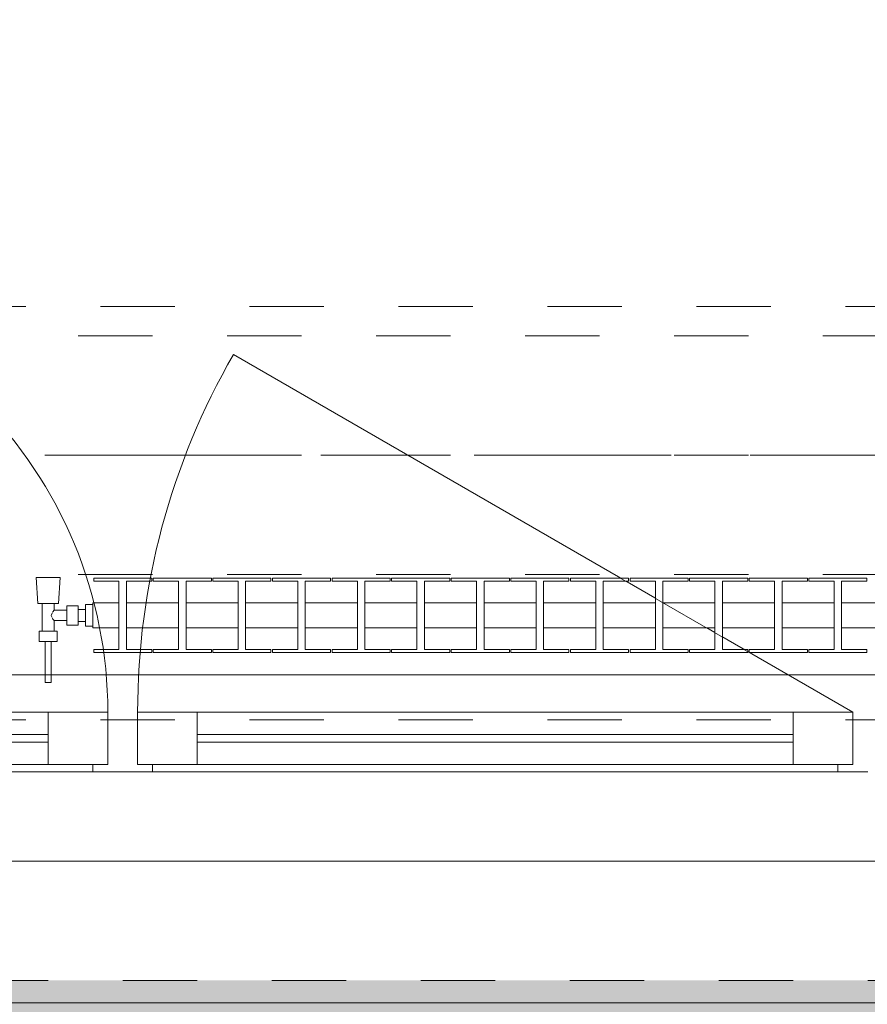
# Model space of a CAD drawing. Header units: metres. Extents: x -3.6 to 90.7, y -11.1 to 18.
# Tile 418 of 656: x 48.5 to 49.6, y -0.2 to 1.1. Entities that reach past the tile are written whole.
import ezdxf

# ---------------------------------------------------------------- set-up
doc = ezdxf.new("R2010")
doc.units = ezdxf.units.M
doc.header["$MEASUREMENT"] = 0
for name, pattern in [('Achse', [0.2, 0.1, -0.05, 0, -0.05]), ('Strichlinie doppelt', [0.546806, 0.264583, -0.105833, 0.070556, -0.105833]), ('Strichlinie eng', [0.115, 0.075, -0.04]), ('Untersicht', [0.1, 0.075, -0.025]), ('Wipeout_Contour', [1, 0, -1])]:
    doc.linetypes.add(name, pattern=pattern)
for name, color, linetype in [('152 - Bemaßung_ Beschriftung.Ausbau', 7, 'Continuous'), ('302 - Elemente.Schraffur', 7, 'Continuous'), ('451 - Universal.Achsen Raster', 7, 'Continuous'), ('603 - Struktur.Bodenplatte_ Decke Roh', 7, 'Continuous'), ('604 - Struktur.Wand Aussen', 7, 'Continuous'), ('608 - Struktur.Träger', 7, 'Continuous'), ('650 - Abdeckung.Fußboden Aufbau', 7, 'Continuous'), ('653 - Abdeckung.TB Verkofferung', 7, 'Continuous'), ('801 - HKLSE.Heizung_ Klima_ Lüftung', 7, 'Continuous')]:
    doc.layers.add(name, color=color, linetype=linetype)
doc.styles.add('ERSTELLTER_STIL_2', font='txt')
doc.dimstyles.new('ERSTELLTER_STIL__1', dxfattribs={"dimtxt": 0.1, "dimasz": 0.0532, "dimexe": 0.18, "dimexo": 0.0625, "dimgap": 0, "dimtad": 1, "dimzin": 0, "dimdsep": 46, "dimtxsty": 'ERSTELLTER_STIL_2', "dimblk": 'ARROWHEAD_2', "dimblk1": 'ARROWHEAD_2', "dimblk2": 'ARROWHEAD_2', "dimcen": 0.09, "dimse1": 1, "dimse2": 1, "dimclrd": 7, "dimclre": 7, "dimclrt": 7, "dimazin": 0, "dimtfac": 1, "dimtdec": 4, "dimtmove": 0, "dimatfit": 3, "dimfxl": 1, "dimtolj": 1, "dimtzin": 0, "dimarcsym": 0})
doc.dimstyles.new('ERSTELLTER_STIL__2', dxfattribs={"dimtxt": 0.1, "dimasz": 0.0532, "dimexe": 0.18, "dimexo": 0.0625, "dimgap": 0, "dimtad": 1, "dimzin": 0, "dimdsep": 46, "dimtxsty": 'ERSTELLTER_STIL_2', "dimblk": 'ARROWHEAD_2', "dimblk1": 'ARROWHEAD_2', "dimblk2": 'ARROWHEAD_2', "dimcen": 0.09, "dimse1": 1, "dimse2": 1, "dimclrd": 7, "dimclre": 7, "dimclrt": 7, "dimazin": 0, "dimtfac": 1, "dimtdec": 4, "dimtmove": 2, "dimatfit": 3, "dimfxl": 1, "dimtolj": 1, "dimtzin": 0, "dimarcsym": 0})
doc.dimstyles.new('ERSTELLTER_STIL__3', dxfattribs={"dimtxt": 0.1, "dimasz": 0.0532, "dimexe": 0.18, "dimexo": 0.0625, "dimgap": 0, "dimtad": 1, "dimtih": 1, "dimtoh": 1, "dimzin": 0, "dimdsep": 46, "dimtxsty": 'ERSTELLTER_STIL_2', "dimblk": 'ARROWHEAD_2', "dimblk1": 'ARROWHEAD_2', "dimblk2": 'ARROWHEAD_2', "dimcen": 0.09, "dimse1": 1, "dimse2": 1, "dimclrd": 7, "dimclre": 7, "dimclrt": 7, "dimazin": 0, "dimtfac": 1, "dimtdec": 4, "dimtmove": 0, "dimatfit": 3, "dimfxl": 1, "dimtolj": 1, "dimtzin": 0, "dimarcsym": 0})

# ---------------------------------------------------------------- blocks, each defined once
blk = doc.blocks.new('*D352')
at = {"layer": '152 - Bemaßung_ Beschriftung.Ausbau', "color": 7, "linetype": 'Continuous', "lineweight": 5}
for p, q in [((-1.71, 0.0252), (-1.64, -0.0152)), ((-1.675, -0.145), (-1.675, 0.005)), ((-1.71, -0.1248), (-1.64, -0.1652)), ((-1.6225, -0.145), (-1.7275, -0.145)), ((-1.675, -0.1792), (-1.675, -0.145))]:
    blk.add_line(p, q, dxfattribs=at)
at = {"layer": '152 - Bemaßung_ Beschriftung.Ausbau', "color": 7, "lineweight": 5, "insert": (-1.6866, -0.1459), "char_height": 0.1, "attachment_point": 7, "rotation": 90, "style": 'ERSTELLTER_STIL_2'}
blk.add_mtext('\\A1;{\\pql;\\fArial|b0|i0|c0|p38;15}', dxfattribs=at)
blk = doc.blocks.new('ARROWHEAD_2')
at = {"color": 0, "linetype": 'Continuous', "lineweight": 0}
for p, q in [((-0.378, -0.655), (0.378, 0.655)), ((0, 0), (-1, 0))]:
    blk.add_line(p, q, dxfattribs=at)
blk = doc.blocks.new('*D353')
at = {"layer": '152 - Bemaßung_ Beschriftung.Ausbau', "color": 7, "linetype": 'Continuous', "lineweight": 5}
for p, q in [((-1.71, 0.0252), (-1.64, -0.0152)), ((-1.675, -0.145), (-1.675, 0.005))]:
    blk.add_line(p, q, dxfattribs=at)
blk = doc.blocks.new('*D362')
at = {"layer": '152 - Bemaßung_ Beschriftung.Ausbau', "color": 7, "linetype": 'Continuous', "lineweight": 5}
for p, q in [((-2.21, 0.0252), (-2.14, -0.0152)), ((-2.175, -0.145), (-2.175, 0.005)), ((-2.21, -0.1248), (-2.14, -0.1652)), ((-2.1225, -0.145), (-2.2275, -0.145)), ((-2.175, -0.1792), (-2.175, -0.145))]:
    blk.add_line(p, q, dxfattribs=at)
at = {"layer": '152 - Bemaßung_ Beschriftung.Ausbau', "color": 7, "lineweight": 5, "insert": (-2.1845, -0.1451), "char_height": 0.1, "attachment_point": 7, "rotation": 90, "style": 'ERSTELLTER_STIL_2'}
blk.add_mtext('\\A1;{\\pql;\\fArial|b0|i0|c0|p38;15}', dxfattribs=at)
blk = doc.blocks.new('*D363')
at = {"layer": '152 - Bemaßung_ Beschriftung.Ausbau', "color": 7, "linetype": 'Continuous', "lineweight": 5}
for p, q in [((-2.21, 0.2702), (-2.14, 0.2298)), ((-2.14, 0.2248), (-2.21, 0.2652)), ((-2.1225, 0.245), (-2.2275, 0.245)), ((-2.175, 0.005), (-2.175, 0.245)), ((-2.21, 0.0252), (-2.14, -0.0152)), ((-2.1225, 0.005), (-2.2275, 0.005)), ((-2.175, -0.145), (-2.175, 0.005))]:
    blk.add_line(p, q, dxfattribs=at)
at = {"layer": '152 - Bemaßung_ Beschriftung.Ausbau', "color": 7, "lineweight": 5, "insert": (-2.195, 0.0491), "char_height": 0.1, "attachment_point": 7, "rotation": 90, "style": 'ERSTELLTER_STIL_2'}
blk.add_mtext('\\A1;{\\pql;\\fArial|b0|i0|c0|p38;24}', dxfattribs=at)
blk = doc.blocks.new('*D406')
at = {"layer": '152 - Bemaßung_ Beschriftung.Ausbau', "color": 7, "linetype": 'Continuous', "lineweight": 5}
for p, q in [((47.94, -4.1125), (47.94, -4.0075)), ((50.34, -4.1125), (50.34, -4.0075)), ((47.9602, -4.025), (47.9198, -4.095)), ((50.3602, -4.025), (50.3198, -4.095)), ((47.94, -4.06), (50.34, -4.06))]:
    blk.add_line(p, q, dxfattribs=at)
at = {"layer": '152 - Bemaßung_ Beschriftung.Ausbau', "color": 7, "lineweight": 5, "char_height": 0.1, "attachment_point": 7, "style": 'ERSTELLTER_STIL_2'}
for s, insert in [('\\A1;{\\pql;\\fArial|b0|i0|c0|p38;2,40}', (49.007, -4.04)), ('\\A1;{\\pql;\\fArial|b0|i0|c0|p38;2,01}', (49.007, -4.18))]:
    blk.add_mtext(s, dxfattribs=dict(at, insert=insert))
blk = doc.blocks.new('*D444')
at = {"layer": '152 - Bemaßung_ Beschriftung.Ausbau', "color": 7, "linetype": 'Continuous', "lineweight": 5}
for p, q in [((47.5675, -4.6125), (47.5675, -4.5075)), ((50.86, -4.6125), (50.86, -4.5075)), ((47.5877, -4.525), (47.5473, -4.595)), ((50.8802, -4.525), (50.8398, -4.595)), ((47.5675, -4.56), (50.86, -4.56))]:
    blk.add_line(p, q, dxfattribs=at)
at = {"layer": '152 - Bemaßung_ Beschriftung.Ausbau', "color": 7, "lineweight": 5, "char_height": 0.1, "attachment_point": 7, "style": 'ERSTELLTER_STIL_2'}
for s, insert in [('\\A1;{\\pql;\\fArial|b0|i0|c0|p38;15\\fArial|b0|i0|c0|p38;\\A1{\\H.66x;\\S75^  ;}}', (47.5877, -4.5416)), ('\\A1;{\\pql;\\fArial|b0|i0|c0|p38;14\\fArial|b0|i0|c0|p38;\\A1{\\H.66x;\\S5^  ;}}', (50.6379, -4.5411)), ('\\A1;{\\pql;\\fArial|b0|i0|c0|p38;3,29\\fArial|b0|i0|c0|p38;\\A1{\\H.66x;\\S25^  ;}}', (49.0557, -4.5594))]:
    blk.add_mtext(s, dxfattribs=dict(at, insert=insert))
blk = doc.blocks.new('*D483')
at = {"layer": '152 - Bemaßung_ Beschriftung.Ausbau', "color": 7, "linetype": 'Continuous', "lineweight": 5}
for p, q in [((47.48, -5.1125), (47.48, -5.0075)), ((50.78, -5.1125), (50.78, -5.0075)), ((47.5002, -5.025), (47.4598, -5.095)), ((50.8002, -5.025), (50.7598, -5.095)), ((47.48, -5.06), (50.78, -5.06))]:
    blk.add_line(p, q, dxfattribs=at)
at = {"layer": '152 - Bemaßung_ Beschriftung.Ausbau', "color": 7, "lineweight": 5, "insert": (48.997, -5.04), "char_height": 0.1, "attachment_point": 7, "style": 'ERSTELLTER_STIL_2'}
blk.add_mtext('\\A1;{\\pql;\\fArial|b0|i0|c0|p38;3,30}', dxfattribs=at)
blk = doc.blocks.new('*D494')
at = {"layer": '152 - Bemaßung_ Beschriftung.Ausbau', "color": 7, "linetype": 'Continuous', "lineweight": 5}
for p, q in [((-0.165, -5.6125), (-0.165, -5.5075)), ((62.425, -5.6125), (62.425, -5.5075)), ((-0.1448, -5.525), (-0.1852, -5.595)), ((62.4048, -5.595), (62.4452, -5.525)), ((-0.1992, -5.56), (-0.165, -5.56)), ((-0.165, -5.56), (62.425, -5.56)), ((62.425, -5.56), (62.4593, -5.56))]:
    blk.add_line(p, q, dxfattribs=at)
at = {"layer": '152 - Bemaßung_ Beschriftung.Ausbau', "color": 7, "lineweight": 5, "insert": (30.959, -5.54), "char_height": 0.1, "attachment_point": 7, "style": 'ERSTELLTER_STIL_2'}
blk.add_mtext('\\A1;{\\pql;\\fArial|b0|i0|c0|p38;62,59}', dxfattribs=at)

msp = doc.modelspace()

# ---------------------------------------------------------------- hatches: boundary and pattern name
at = {"layer": '302 - Elemente.Schraffur', "linetype": 'Continuous', "lineweight": 0, "true_color": 0x191919}
msp.add_hatch(color=250, dxfattribs=at).paths.add_polyline_path([(43.73, -3.31), (55.22, -3.31), (55.22, -0.155), (43.73, -0.155)])

# ---------------------------------------------------------------- linework, layer by layer
at = {"layer": '451 - Universal.Achsen Raster', "color": 160, "linetype": 'Strichlinie doppelt', "lineweight": 9, "true_color": 0x3232ff}
msp.add_line((64.935, 0.55), (-3.175, 0.55), dxfattribs=at)
at = {"layer": '603 - Struktur.Bodenplatte_ Decke Roh', "color": 7, "linetype": 'Continuous', "lineweight": 18, "flags": 128}
msp.add_lwpolyline([(-0.015, 0.005), (62.275, 0.005), (62.275, 13.695), (50.78, 13.695), (50.78, 13.455), (50.78, 13), (50.84, 13), (50.84, 8.585), (49.03, 8.585), (49.03, 8.725), (47.41, 8.725), (47.41, 13), (47.48, 13), (47.48, 13.455), (47.48, 13.695), (14.78, 13.695)], dxfattribs=at)
at = {"layer": '604 - Struktur.Wand Aussen', "color": 7, "linetype": 'Continuous', "lineweight": 13}
for p, q in [((48.11, 0.205), (48.54, 0.205)), ((48.54, 0.135), (48.54, 0.205)), ((48.54, 0.205), (48.62, 0.205)), ((48.62, 0.205), (48.62, 0.135)), ((48.66, 0.135), (48.66, 0.205)), ((48.66, 0.205), (48.74, 0.205)), ((48.74, 0.205), (49.54, 0.205)), ((48.74, 0.205), (48.74, 0.135)), ((49.54, 0.135), (49.54, 0.205)), ((49.54, 0.205), (49.62, 0.205)), ((49.62, 0.205), (49.62, 0.135)), ((48.62, 0.135), (48.62, 0.195)), ((48.62, 0.195), (48.64, 0.195)), ((48.64, 0.195), (48.66, 0.195)), ((48.66, 0.195), (48.66, 0.135)), ((49.62, 0.135), (49.62, 0.195)), ((49.62, 0.195), (49.64, 0.195)), ((48.11, 0.175), (48.54, 0.175)), ((48.74, 0.175), (49.54, 0.175)), ((48.54, 0.165), (48.11, 0.165)), ((49.54, 0.165), (48.74, 0.165)), ((48.54, 0.135), (48.11, 0.135)), ((48.62, 0.135), (48.54, 0.135)), ((48.6, 0.125), (48.6, 0.135)), ((48.6, 0.135), (48.62, 0.135)), ((48.66, 0.135), (48.68, 0.135)), ((48.74, 0.135), (48.66, 0.135)), ((48.68, 0.135), (48.68, 0.125)), ((49.54, 0.135), (48.74, 0.135)), ((49.62, 0.135), (49.54, 0.135)), ((49.6, 0.125), (49.6, 0.135)), ((49.6, 0.135), (49.62, 0.135)), ((48.6, 0.125), (48.05, 0.125)), ((48.64, 0.125), (48.6, 0.125)), ((48.68, 0.125), (48.64, 0.125)), ((49.6, 0.125), (48.68, 0.125)), ((49.64, 0.125), (49.6, 0.125))]:
    msp.add_line(p, q, dxfattribs=at)
at = {"layer": '604 - Struktur.Wand Aussen', "color": 7, "linetype": 'Strichlinie eng', "lineweight": 9}
msp.add_line((48.04, -0.155), (50.24, -0.155), dxfattribs=at)
at = {"layer": '604 - Struktur.Wand Aussen', "color": 7, "linetype": 'Continuous', "lineweight": 9}
msp.add_line((48.04, -0.185), (50.24, -0.185), dxfattribs=at)
at = {"layer": '608 - Struktur.Träger', "color": 7, "linetype": 'Untersicht', "lineweight": 13}
msp.add_line((0.38, 0.71), (61.88, 0.71), dxfattribs=at)
at = {"layer": '608 - Struktur.Träger', "color": 7, "linetype": 'Achse', "lineweight": 9}
msp.add_line((0.38, 0.55), (61.88, 0.55), dxfattribs=at)
at = {"layer": '650 - Abdeckung.Fußboden Aufbau', "color": 7, "linetype": 'Continuous', "lineweight": 13, "flags": 128}
msp.add_lwpolyline([(47.7675, 5.805), (47.7675, 4.9125), (47.5675, 4.9125), (47.5675, 0.255), (50.77, 0.255), (50.77, 0.71), (50.86, 0.71), (50.86, 5.805), (49.67, 5.805)], dxfattribs=at)
at = {"layer": '653 - Abdeckung.TB Verkofferung', "color": 7, "linetype": 'Untersicht', "lineweight": 9}
for p, q in [((47.41, 0.7495), (50.86, 0.7495)), ((47.41, 0.195), (50.86, 0.195))]:
    msp.add_line(p, q, dxfattribs=at)

# ---------------------------------------------------------------- dimensions: what is measured, and where the dimension line sits
at = {"layer": '152 - Bemaßung_ Beschriftung.Ausbau', "color": 7, "linetype": 'Continuous', "lineweight": 5}
for base, p1, p2, picture, middle in [((50.34, -4.06), (47.94, 0.125), (50.34, 0.125), '*D406', (49.1368, -3.99)), ((62.425, -5.56), (-0.165, -0.145), (62.425, -0.145), '*D494', (31.127, -5.49))]:
    dim = msp.add_linear_dim(base=base, p1=p1, p2=p2, dimstyle='ERSTELLTER_STIL__3', dxfattribs=at)
    dim.commit()
    dim.dimension.update_dxf_attribs({"geometry": picture, "text_midpoint": middle, "dimtype": 160})
for base, p1, p2, dimstyle, picture, middle in [((-2.175, 0.005), (-0.165, -0.145), (62.275, 0.005), 'ERSTELLTER_STIL__2', '*D362', (-2.2345, -0.0689)), ((-1.675, 0.005), (-0.165, -0.145), (62.275, 0.005), 'ERSTELLTER_STIL__2', '*D352', (-1.7366, -0.0697)), ((-1.675, 0.005), (62.275025, 0.005), (-0.015, 0.005), 'ERSTELLTER_STIL__1', '*D353', (-1.7450000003, 0.001853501))]:
    dim = msp.add_linear_dim(base=base, p1=p1, p2=p2, angle=90, dimstyle=dimstyle, dxfattribs=at)
    dim.commit()
    dim.dimension.update_dxf_attribs({"geometry": picture, "text_midpoint": middle, "dimtype": 160, "text_rotation": 90})

# ---------------------------------------------------------------- next in the draw order: wipeouts: each hides what was drawn before it
at = {"color": 254, "linetype": 'Wipeout_Contour', "lineweight": 0, "ltscale": 12005.586232}
msp.add_wipeout([(48.6, 0.3183), (48.635, 0.3183), (48.635, 0.2892), (48.601, 0.2892), (48.601, 0.285), (48.679, 0.285), (48.679, 0.2892), (48.645, 0.2892), (48.645, 0.3183), (48.715, 0.3183), (48.715, 0.2892), (48.681, 0.2892), (48.681, 0.285), (48.759, 0.285), (48.759, 0.2892), (48.725, 0.2892), (48.725, 0.3183), (48.795, 0.3183), (48.795, 0.2892), (48.761, 0.2892), (48.761, 0.285), (48.839, 0.285), (48.839, 0.2892), (48.805, 0.2892), (48.805, 0.3183), (48.875, 0.3183), (48.875, 0.2892), (48.841, 0.2892), (48.841, 0.285), (48.919, 0.285), (48.919, 0.2892), (48.885, 0.2892), (48.885, 0.3183), (48.955, 0.3183), (48.955, 0.2892), (48.921, 0.2892), (48.921, 0.285), (48.999, 0.285), (48.999, 0.2892), (48.965, 0.2892), (48.965, 0.3183), (49.035, 0.3183), (49.035, 0.2892), (49.001, 0.2892), (49.001, 0.285), (49.079, 0.285), (49.079, 0.2892), (49.045, 0.2892), (49.045, 0.3183), (49.115, 0.3183), (49.115, 0.2892), (49.081, 0.2892), (49.081, 0.285), (49.159, 0.285), (49.159, 0.2892), (49.125, 0.2892), (49.125, 0.3183), (49.195, 0.3183), (49.195, 0.2892), (49.161, 0.2892), (49.161, 0.285), (49.239, 0.285), (49.239, 0.2892), (49.205, 0.2892), (49.205, 0.3183), (49.275, 0.3183), (49.275, 0.2892), (49.241, 0.2892), (49.241, 0.285), (49.319, 0.285), (49.319, 0.2892), (49.285, 0.2892), (49.285, 0.3183), (49.355, 0.3183), (49.355, 0.2892), (49.321, 0.2892), (49.321, 0.285), (49.399, 0.285), (49.399, 0.2892), (49.365, 0.2892), (49.365, 0.3183), (49.435, 0.3183), (49.435, 0.2892), (49.401, 0.2892), (49.401, 0.285), (49.479, 0.285), (49.479, 0.2892), (49.445, 0.2892), (49.445, 0.3183), (49.515, 0.3183), (49.515, 0.2892), (49.481, 0.2892), (49.481, 0.285), (49.559, 0.285), (49.559, 0.2892), (49.525, 0.2892), (49.525, 0.3183), (49.595, 0.3183), (49.595, 0.2892), (49.561, 0.2892), (49.561, 0.285), (49.639, 0.285), (49.639, 0.2892), (49.605, 0.2892), (49.605, 0.3183), (49.675, 0.3183), (49.675, 0.2892), (49.641, 0.2892), (49.641, 0.285), (49.719, 0.285), (49.719, 0.2892), (49.685, 0.2892), (49.685, 0.3183), (49.755, 0.3183), (49.755, 0.2892), (49.721, 0.2892), (49.721, 0.285), (49.799, 0.285), (49.799, 0.2892), (49.765, 0.2892), (49.765, 0.3183), (49.8, 0.3183), (49.8, 0.3517), (49.765, 0.3517), (49.765, 0.3808), (49.799, 0.3808), (49.799, 0.385), (49.721, 0.385), (49.721, 0.3808), (49.755, 0.3808), (49.755, 0.3517), (49.685, 0.3517), (49.685, 0.3808), (49.719, 0.3808), (49.719, 0.385), (49.641, 0.385), (49.641, 0.3808), (49.675, 0.3808), (49.675, 0.3517), (49.605, 0.3517), (49.605, 0.3808), (49.639, 0.3808), (49.639, 0.385), (49.561, 0.385), (49.561, 0.3808), (49.595, 0.3808), (49.595, 0.3517), (49.525, 0.3517), (49.525, 0.3808), (49.559, 0.3808), (49.559, 0.385), (49.481, 0.385), (49.481, 0.3808), (49.515, 0.3808), (49.515, 0.3517), (49.445, 0.3517), (49.445, 0.3808), (49.479, 0.3808), (49.479, 0.385), (49.401, 0.385), (49.401, 0.3808), (49.435, 0.3808), (49.435, 0.3517), (49.365, 0.3517), (49.365, 0.3808), (49.399, 0.3808), (49.399, 0.385), (49.321, 0.385), (49.321, 0.3808), (49.355, 0.3808), (49.355, 0.3517), (49.285, 0.3517), (49.285, 0.3808), (49.319, 0.3808), (49.319, 0.385), (49.241, 0.385), (49.241, 0.3808), (49.275, 0.3808), (49.275, 0.3517), (49.205, 0.3517), (49.205, 0.3808), (49.239, 0.3808), (49.239, 0.385), (49.161, 0.385), (49.161, 0.3808), (49.195, 0.3808), (49.195, 0.3517), (49.125, 0.3517), (49.125, 0.3808), (49.159, 0.3808), (49.159, 0.385), (49.081, 0.385), (49.081, 0.3808), (49.115, 0.3808), (49.115, 0.3517), (49.045, 0.3517), (49.045, 0.3808), (49.079, 0.3808), (49.079, 0.385), (49.001, 0.385), (49.001, 0.3808), (49.035, 0.3808), (49.035, 0.3517), (48.965, 0.3517), (48.965, 0.3808), (48.999, 0.3808), (48.999, 0.385), (48.921, 0.385), (48.921, 0.3808), (48.955, 0.3808), (48.955, 0.3517), (48.885, 0.3517), (48.885, 0.3808), (48.919, 0.3808), (48.919, 0.385), (48.841, 0.385), (48.841, 0.3808), (48.875, 0.3808), (48.875, 0.3517), (48.805, 0.3517), (48.805, 0.3808), (48.839, 0.3808), (48.839, 0.385), (48.761, 0.385), (48.761, 0.3808), (48.795, 0.3808), (48.795, 0.3517), (48.725, 0.3517), (48.725, 0.3808), (48.759, 0.3808), (48.759, 0.385), (48.681, 0.385), (48.681, 0.3808), (48.715, 0.3808), (48.715, 0.3517), (48.645, 0.3517), (48.645, 0.3808), (48.679, 0.3808), (48.679, 0.385), (48.601, 0.385), (48.601, 0.3808), (48.635, 0.3808), (48.635, 0.3517), (48.6, 0.3517)], dxfattribs=at).dxf.layer = '801 - HKLSE.Heizung_ Klima_ Lüftung'

# ---------------------------------------------------------------- next in the draw order: linework, layer by layer
at = {"layer": '604 - Struktur.Wand Aussen', "color": 7, "linetype": 'Continuous', "lineweight": 9}
msp.add_line((49.62, 0.205), (48.7886, 0.685), dxfattribs=at)
msp.add_arc((49.62, 0.205), 0.96, 150, 180, dxfattribs=at)
at = {"layer": '801 - HKLSE.Heizung_ Klima_ Lüftung', "color": 7, "linetype": 'Continuous', "lineweight": 5}
for p, q in [((48.679, 0.385), (48.679, 0.3808)), ((48.681, 0.385), (48.759, 0.385)), ((48.681, 0.3808), (48.681, 0.385)), ((48.681, 0.385), (48.759, 0.385)), ((48.681, 0.3808), (48.681, 0.385)), ((48.759, 0.385), (48.759, 0.3808)), ((48.759, 0.385), (48.759, 0.3808)), ((48.761, 0.385), (48.839, 0.385)), ((48.761, 0.385), (48.839, 0.385)), ((48.761, 0.3808), (48.761, 0.385)), ((48.839, 0.385), (48.839, 0.3808)), ((48.839, 0.385), (48.839, 0.3808)), ((48.841, 0.385), (48.919, 0.385)), ((48.841, 0.385), (48.919, 0.385)), ((48.841, 0.3808), (48.841, 0.385)), ((48.919, 0.385), (48.919, 0.3808)), ((48.921, 0.385), (48.999, 0.385)), ((48.921, 0.3808), (48.921, 0.385)), ((48.921, 0.385), (48.999, 0.385)), ((48.921, 0.3808), (48.921, 0.385)), ((48.999, 0.385), (48.999, 0.3808)), ((48.999, 0.385), (48.999, 0.3808)), ((49.001, 0.385), (49.079, 0.385)), ((49.001, 0.385), (49.079, 0.385)), ((49.001, 0.3808), (49.001, 0.385)), ((49.079, 0.385), (49.079, 0.3808)), ((49.081, 0.385), (49.159, 0.385)), ((49.081, 0.3808), (49.081, 0.385)), ((49.081, 0.385), (49.159, 0.385)), ((49.081, 0.3808), (49.081, 0.385)), ((49.159, 0.385), (49.159, 0.3808)), ((49.161, 0.385), (49.239, 0.385)), ((49.161, 0.385), (49.239, 0.385)), ((49.161, 0.3808), (49.161, 0.385)), ((49.239, 0.385), (49.239, 0.3808)), ((49.239, 0.385), (49.239, 0.3808)), ((49.241, 0.385), (49.319, 0.385)), ((49.241, 0.385), (49.319, 0.385)), ((49.241, 0.3808), (49.241, 0.385)), ((49.319, 0.385), (49.319, 0.3808)), ((49.319, 0.385), (49.319, 0.3808)), ((49.321, 0.385), (49.399, 0.385)), ((49.321, 0.3808), (49.321, 0.385)), ((49.321, 0.385), (49.399, 0.385)), ((49.321, 0.3808), (49.321, 0.385)), ((49.399, 0.385), (49.399, 0.3808)), ((49.401, 0.385), (49.479, 0.385)), ((49.401, 0.385), (49.479, 0.385)), ((49.401, 0.3808), (49.401, 0.385)), ((49.479, 0.385), (49.479, 0.3808)), ((49.481, 0.385), (49.559, 0.385)), ((49.481, 0.385), (49.559, 0.385)), ((49.481, 0.3808), (49.481, 0.385)), ((49.559, 0.385), (49.559, 0.3808)), ((49.559, 0.385), (49.559, 0.3808)), ((49.561, 0.385), (49.639, 0.385)), ((49.561, 0.3808), (49.561, 0.385)), ((49.561, 0.385), (49.639, 0.385)), ((49.561, 0.3808), (49.561, 0.385)), ((49.639, 0.385), (49.639, 0.3808)), ((48.635, 0.2892), (48.635, 0.3808)), ((48.679, 0.3808), (48.645, 0.3808)), ((48.645, 0.3808), (48.645, 0.2892)), ((48.715, 0.3808), (48.681, 0.3808)), ((48.715, 0.2892), (48.715, 0.3808)), ((48.759, 0.3808), (48.725, 0.3808)), ((48.725, 0.3808), (48.725, 0.2892)), ((48.795, 0.3808), (48.761, 0.3808)), ((48.795, 0.2892), (48.795, 0.3808)), ((48.839, 0.3808), (48.805, 0.3808)), ((48.805, 0.3808), (48.805, 0.2892)), ((48.875, 0.3808), (48.841, 0.3808)), ((48.875, 0.2892), (48.875, 0.3808)), ((48.919, 0.3808), (48.885, 0.3808)), ((48.885, 0.3808), (48.885, 0.2892)), ((48.955, 0.3808), (48.921, 0.3808)), ((48.955, 0.2892), (48.955, 0.3808)), ((48.999, 0.3808), (48.965, 0.3808)), ((48.965, 0.3808), (48.965, 0.2892)), ((49.035, 0.3808), (49.001, 0.3808)), ((49.035, 0.2892), (49.035, 0.3808)), ((49.079, 0.3808), (49.045, 0.3808)), ((49.045, 0.3808), (49.045, 0.2892)), ((49.115, 0.3808), (49.081, 0.3808)), ((49.115, 0.2892), (49.115, 0.3808)), ((49.159, 0.3808), (49.125, 0.3808)), ((49.125, 0.3808), (49.125, 0.2892)), ((49.195, 0.3808), (49.161, 0.3808)), ((49.195, 0.2892), (49.195, 0.3808)), ((49.239, 0.3808), (49.205, 0.3808)), ((49.205, 0.3808), (49.205, 0.2892)), ((49.275, 0.3808), (49.241, 0.3808)), ((49.275, 0.2892), (49.275, 0.3808)), ((49.319, 0.3808), (49.285, 0.3808)), ((49.285, 0.3808), (49.285, 0.2892)), ((49.355, 0.3808), (49.321, 0.3808)), ((49.355, 0.2892), (49.355, 0.3808)), ((49.399, 0.3808), (49.365, 0.3808)), ((49.365, 0.3808), (49.365, 0.2892)), ((49.435, 0.3808), (49.401, 0.3808)), ((49.435, 0.2892), (49.435, 0.3808)), ((49.479, 0.3808), (49.445, 0.3808)), ((49.445, 0.3808), (49.445, 0.2892)), ((49.515, 0.3808), (49.481, 0.3808)), ((49.515, 0.2892), (49.515, 0.3808)), ((49.559, 0.3808), (49.525, 0.3808)), ((49.525, 0.3808), (49.525, 0.2892)), ((49.595, 0.3808), (49.561, 0.3808)), ((49.595, 0.2892), (49.595, 0.3808)), ((49.639, 0.3808), (49.605, 0.3808)), ((49.605, 0.3808), (49.605, 0.2892)), ((48.645, 0.3517), (48.715, 0.3517)), ((48.725, 0.3517), (48.795, 0.3517)), ((48.805, 0.3517), (48.875, 0.3517)), ((48.885, 0.3517), (48.955, 0.3517)), ((48.965, 0.3517), (49.035, 0.3517)), ((49.045, 0.3517), (49.115, 0.3517)), ((49.125, 0.3517), (49.195, 0.3517)), ((49.205, 0.3517), (49.275, 0.3517)), ((49.285, 0.3517), (49.355, 0.3517)), ((49.365, 0.3517), (49.435, 0.3517)), ((49.445, 0.3517), (49.515, 0.3517)), ((49.525, 0.3517), (49.595, 0.3517)), ((49.605, 0.3517), (49.675, 0.3517)), ((48.645, 0.3183), (48.715, 0.3183)), ((48.725, 0.3183), (48.795, 0.3183)), ((48.805, 0.3183), (48.875, 0.3183)), ((48.885, 0.3183), (48.955, 0.3183)), ((48.965, 0.3183), (49.035, 0.3183)), ((49.045, 0.3183), (49.115, 0.3183)), ((49.125, 0.3183), (49.195, 0.3183)), ((49.205, 0.3183), (49.275, 0.3183)), ((49.285, 0.3183), (49.355, 0.3183)), ((49.365, 0.3183), (49.435, 0.3183)), ((49.445, 0.3183), (49.515, 0.3183)), ((49.525, 0.3183), (49.595, 0.3183)), ((49.605, 0.3183), (49.675, 0.3183)), ((48.645, 0.2892), (48.679, 0.2892)), ((48.679, 0.2892), (48.679, 0.285)), ((48.681, 0.285), (48.681, 0.2892)), ((48.681, 0.285), (48.681, 0.2892)), ((48.681, 0.2892), (48.715, 0.2892)), ((48.759, 0.285), (48.681, 0.285)), ((48.725, 0.2892), (48.759, 0.2892)), ((48.759, 0.2892), (48.759, 0.285)), ((48.759, 0.2892), (48.759, 0.285)), ((48.761, 0.285), (48.761, 0.2892)), ((48.761, 0.2892), (48.795, 0.2892)), ((48.839, 0.285), (48.761, 0.285)), ((48.805, 0.2892), (48.839, 0.2892)), ((48.839, 0.2892), (48.839, 0.285)), ((48.839, 0.2892), (48.839, 0.285)), ((48.841, 0.285), (48.841, 0.2892)), ((48.841, 0.2892), (48.875, 0.2892)), ((48.919, 0.285), (48.841, 0.285)), ((48.885, 0.2892), (48.919, 0.2892)), ((48.919, 0.2892), (48.919, 0.285)), ((48.921, 0.285), (48.921, 0.2892)), ((48.921, 0.285), (48.921, 0.2892)), ((48.921, 0.2892), (48.955, 0.2892)), ((48.999, 0.285), (48.921, 0.285)), ((48.965, 0.2892), (48.999, 0.2892)), ((48.999, 0.2892), (48.999, 0.285)), ((48.999, 0.2892), (48.999, 0.285)), ((49.001, 0.285), (49.001, 0.2892)), ((49.001, 0.2892), (49.035, 0.2892)), ((49.079, 0.285), (49.001, 0.285)), ((49.045, 0.2892), (49.079, 0.2892)), ((49.079, 0.2892), (49.079, 0.285)), ((49.081, 0.285), (49.081, 0.2892)), ((49.081, 0.285), (49.081, 0.2892)), ((49.081, 0.2892), (49.115, 0.2892)), ((49.159, 0.285), (49.081, 0.285)), ((49.125, 0.2892), (49.159, 0.2892)), ((49.159, 0.2892), (49.159, 0.285)), ((49.161, 0.285), (49.161, 0.2892)), ((49.161, 0.2892), (49.195, 0.2892)), ((49.239, 0.285), (49.161, 0.285)), ((49.205, 0.2892), (49.239, 0.2892)), ((49.239, 0.2892), (49.239, 0.285)), ((49.239, 0.2892), (49.239, 0.285)), ((49.241, 0.285), (49.241, 0.2892)), ((49.241, 0.2892), (49.275, 0.2892)), ((49.319, 0.285), (49.241, 0.285)), ((49.285, 0.2892), (49.319, 0.2892)), ((49.319, 0.2892), (49.319, 0.285)), ((49.319, 0.2892), (49.319, 0.285)), ((49.321, 0.285), (49.321, 0.2892)), ((49.321, 0.285), (49.321, 0.2892)), ((49.321, 0.2892), (49.355, 0.2892)), ((49.399, 0.285), (49.321, 0.285)), ((49.365, 0.2892), (49.399, 0.2892)), ((49.399, 0.2892), (49.399, 0.285)), ((49.401, 0.285), (49.401, 0.2892)), ((49.401, 0.2892), (49.435, 0.2892)), ((49.479, 0.285), (49.401, 0.285)), ((49.445, 0.2892), (49.479, 0.2892)), ((49.479, 0.2892), (49.479, 0.285)), ((49.481, 0.285), (49.481, 0.2892)), ((49.481, 0.2892), (49.515, 0.2892)), ((49.559, 0.285), (49.481, 0.285)), ((49.525, 0.2892), (49.559, 0.2892)), ((49.559, 0.2892), (49.559, 0.285)), ((49.559, 0.2892), (49.559, 0.285)), ((49.561, 0.285), (49.561, 0.2892)), ((49.561, 0.285), (49.561, 0.2892)), ((49.561, 0.2892), (49.595, 0.2892)), ((49.639, 0.285), (49.561, 0.285)), ((49.605, 0.2892), (49.639, 0.2892)), ((49.639, 0.2892), (49.639, 0.285))]:
    msp.add_line(p, q, dxfattribs=at)

# ---------------------------------------------------------------- next in the draw order: wipeouts: each hides what was drawn before it
at = {"color": 254, "linetype": 'Wipeout_Contour', "lineweight": 0, "ltscale": 1555.371775}
msp.add_wipeout([(48.6, 0.3497), (48.59, 0.3497), (48.59, 0.343), (48.58, 0.343), (48.58, 0.348), (48.565, 0.348), (48.565, 0.342), (48.548, 0.342), (48.548, 0.351), (48.554, 0.351), (48.556, 0.386), (48.524, 0.386), (48.526, 0.351), (48.532, 0.351), (48.532, 0.314), (48.528, 0.314), (48.528, 0.3), (48.536, 0.3), (48.536, 0.245), (48.544, 0.245), (48.544, 0.3), (48.552, 0.3), (48.552, 0.314), (48.548, 0.314), (48.548, 0.328), (48.565, 0.328), (48.565, 0.322), (48.58, 0.322), (48.58, 0.327), (48.59, 0.327), (48.59, 0.3203), (48.6, 0.3203)], dxfattribs=at).dxf.layer = '801 - HKLSE.Heizung_ Klima_ Lüftung'

# ---------------------------------------------------------------- next in the draw order: linework, layer by layer
at = {"layer": '604 - Struktur.Wand Aussen', "color": 7, "linetype": 'Continuous', "lineweight": 9}
msp.add_line((47.95, 0.255), (50.33, 0.255), dxfattribs=at)
at = {"layer": '604 - Struktur.Wand Aussen', "color": 7, "linetype": 'Strichlinie eng', "lineweight": 9}
msp.add_line((47.95, 0.255), (50.33, 0.255), dxfattribs=at)
at = {"layer": '604 - Struktur.Wand Aussen', "color": 7, "linetype": 'Continuous', "lineweight": 9}
msp.add_arc((48.03, 0.205), 0.59, 0, 45, dxfattribs=at)
at = {"layer": '608 - Struktur.Träger', "color": 7, "linetype": 'Untersicht', "lineweight": 13}
msp.add_line((0.38, 0.39), (61.88, 0.39), dxfattribs=at)
at = {"layer": '801 - HKLSE.Heizung_ Klima_ Lüftung', "color": 7, "linetype": 'Continuous', "lineweight": 5}
for p, q in [((48.5287, 0.386), (48.524, 0.386)), ((48.524, 0.386), (48.5287, 0.386)), ((48.526, 0.351), (48.524, 0.386)), ((48.54, 0.386), (48.5287, 0.386)), ((48.5287, 0.386), (48.54, 0.386)), ((48.5513, 0.386), (48.54, 0.386)), ((48.54, 0.386), (48.5513, 0.386)), ((48.5513, 0.386), (48.556, 0.386)), ((48.556, 0.386), (48.5513, 0.386)), ((48.554, 0.351), (48.556, 0.386)), ((48.601, 0.385), (48.679, 0.385)), ((48.601, 0.3808), (48.601, 0.385)), ((48.601, 0.385), (48.679, 0.385)), ((48.601, 0.3808), (48.601, 0.385)), ((48.635, 0.3808), (48.601, 0.3808)), ((48.5301, 0.351), (48.526, 0.351)), ((48.54, 0.351), (48.5301, 0.351)), ((48.532, 0.314), (48.532, 0.351)), ((48.5499, 0.351), (48.54, 0.351)), ((48.548, 0.342), (48.548, 0.351)), ((48.554, 0.351), (48.5499, 0.351)), ((48.565, 0.3415), (48.565, 0.348)), ((48.565, 0.348), (48.58, 0.348)), ((48.58, 0.3415), (48.58, 0.348)), ((48.59, 0.335), (48.59, 0.3497)), ((48.59, 0.3497), (48.6, 0.3497)), ((48.59, 0.3497), (48.6, 0.3497)), ((48.59, 0.335), (48.59, 0.3497)), ((48.59, 0.3497), (48.6, 0.3497)), ((48.59, 0.3497), (48.6, 0.3497)), ((48.6, 0.3468), (48.6, 0.3517)), ((48.6, 0.3517), (48.635, 0.3517)), ((48.6, 0.335), (48.6, 0.3468)), ((48.5439, 0.335), (48.5453, 0.3379)), ((48.5453, 0.3321), (48.5439, 0.335)), ((48.5458, 0.3389), (48.5463, 0.3399)), ((48.5463, 0.3301), (48.5458, 0.3311)), ((48.5463, 0.3399), (48.548, 0.342)), ((48.548, 0.342), (48.565, 0.342)), ((48.565, 0.3285), (48.565, 0.3415)), ((48.58, 0.343), (48.59, 0.343)), ((48.58, 0.3285), (48.58, 0.3415)), ((48.59, 0.3407), (48.59, 0.343)), ((48.59, 0.335), (48.59, 0.3407)), ((48.59, 0.3203), (48.59, 0.335)), ((48.59, 0.3203), (48.59, 0.335)), ((48.59, 0.3293), (48.59, 0.335)), ((48.6, 0.3232), (48.6, 0.335)), ((48.548, 0.328), (48.5463, 0.3301)), ((48.548, 0.314), (48.548, 0.328)), ((48.548, 0.328), (48.565, 0.328)), ((48.565, 0.322), (48.565, 0.3285)), ((48.565, 0.322), (48.58, 0.322)), ((48.58, 0.322), (48.58, 0.3285)), ((48.58, 0.327), (48.59, 0.327)), ((48.59, 0.327), (48.59, 0.3293)), ((48.59, 0.3203), (48.6, 0.3203)), ((48.59, 0.3203), (48.6, 0.3203)), ((48.6, 0.3183), (48.6, 0.3232)), ((48.6, 0.3183), (48.635, 0.3183)), ((48.534, 0.314), (48.528, 0.314)), ((48.528, 0.3), (48.528, 0.314)), ((48.546, 0.314), (48.534, 0.314)), ((48.552, 0.314), (48.546, 0.314)), ((48.552, 0.3), (48.552, 0.314)), ((48.534, 0.3), (48.528, 0.3)), ((48.546, 0.3), (48.534, 0.3)), ((48.536, 0.245), (48.536, 0.3)), ((48.5372, 0.3), (48.536, 0.3)), ((48.54, 0.3), (48.5372, 0.3)), ((48.5428, 0.3), (48.54, 0.3)), ((48.544, 0.3), (48.5428, 0.3)), ((48.544, 0.245), (48.544, 0.3)), ((48.552, 0.3), (48.546, 0.3)), ((48.601, 0.285), (48.601, 0.2892)), ((48.601, 0.285), (48.601, 0.2892)), ((48.601, 0.2892), (48.635, 0.2892)), ((48.679, 0.285), (48.601, 0.285)), ((48.5372, 0.245), (48.536, 0.245)), ((48.54, 0.245), (48.5372, 0.245)), ((48.5428, 0.245), (48.54, 0.245)), ((48.544, 0.245), (48.5428, 0.245))]:
    msp.add_line(p, q, dxfattribs=at)

# ---------------------------------------------------------------- next in the draw order: dimensions: what is measured, and where the dimension line sits
at = {"layer": '152 - Bemaßung_ Beschriftung.Ausbau', "color": 7, "linetype": 'Continuous', "lineweight": 5}
for base, p1, p2, picture, middle in [((50.86, -4.56), (47.5675, 0.71), (50.86, 3.2525), '*D444', (49.3587, -4.49)), ((50.78, -5.06), (47.48, 0.7), (50.78, 0.7), '*D483', (49.1268, -4.99))]:
    dim = msp.add_linear_dim(base=base, p1=p1, p2=p2, dimstyle='ERSTELLTER_STIL__3', dxfattribs=at)
    dim.commit()
    dim.dimension.update_dxf_attribs({"geometry": picture, "text_midpoint": middle, "dimtype": 160})
dim = msp.add_linear_dim(base=(-2.175, 0.245), p1=(62.275, 0.005), p2=(0.69, 0.245), angle=90, dimstyle='ERSTELLTER_STIL__1', dxfattribs=at)
dim.commit()
dim.dimension.update_dxf_attribs({"geometry": '*D363', "text_midpoint": (-2.245, 0.1253), "dimtype": 160, "text_rotation": 90})

doc.saveas('drawing.dxf')
